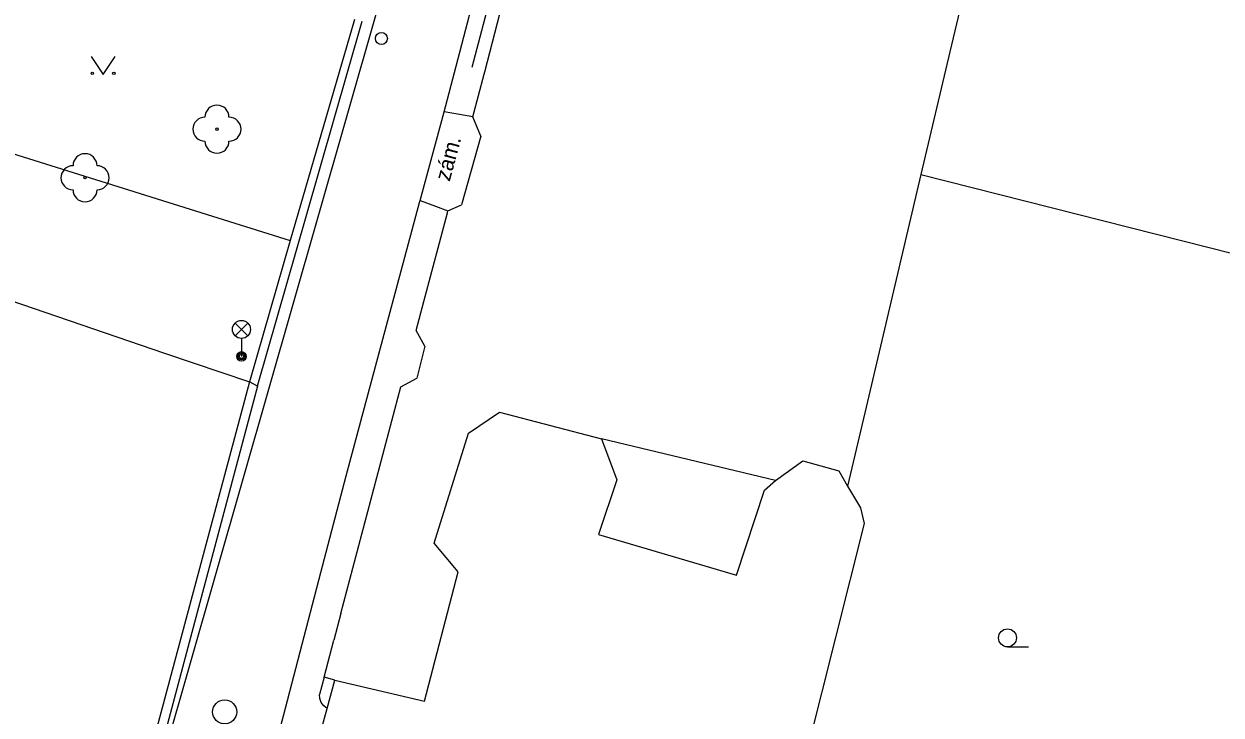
# Model space of a CAD drawing. Extents: x -600309 to -598967, y -1161267 to -1160292.
# Drawn here: x -600066.84 to -600017.03, y -1161093.74 to -1161065 of the extents above; entities that cross this region are included whole.
import ezdxf

# ---------------------------------------------------------------- set-up
doc = ezdxf.new("R2010")
doc.units = 0
for name, color, linetype in [('Level 10', 7, 'Continuous'), ('Level 11', 7, 'Continuous'), ('Level 22', 7, 'Continuous'), ('Level 27', 7, 'Continuous'), ('Level 31', 7, 'Continuous'), ('Level 33', 7, 'Continuous'), ('Level 36', 7, 'Continuous'), ('Level 40', 7, 'Continuous'), ('Level 5', 7, 'Continuous'), ('Level 51', 7, 'Continuous'), ('Level 54', 7, 'Continuous'), ('Level 7', 7, 'Continuous'), ('Level 8', 7, 'Continuous')]:
    doc.layers.add(name, color=color, linetype=linetype)

msp = doc.modelspace()

# ---------------------------------------------------------------- linework, layer by layer
at = {"layer": 'Level 10'}
for points in [[(-600049.36, -1161068.66), (-600048.8618, -1161066.7575), (-600045.11, -1161052.43), (-600044.93, -1161051.71), (-600043.29, -1161045.54), (-600043.16, -1161045.06), (-600039.19, -1161030.02), (-600039.02, -1161029.32), (-600036.88, -1161021.28), (-600036.71, -1161020.58), (-600034.3582, -1161011.7987), (-600029.87, -1160995.04), (-600029.54, -1160993.62), (-600029.33, -1160992.62)], [(-600052.17, -1161064.51), (-600054.64, -1161073.14)], [(-600050.36, -1161072.34), (-600049.36, -1161068.6599)], [(-600060.45, -1161107.85), (-600059.17, -1161105.08), (-600058.8447, -1161104.2356), (-600058.7, -1161103.86), (-600058.43, -1161102.7199), (-600056.04, -1161093.77), (-600054.487, -1161087.8088), (-600053.44, -1161083.79), (-600050.384, -1161072.428), (-600050.36, -1161072.34)], [(-600054.64, -1161073.14), (-600056.67, -1161080.21)], [(-600056.67, -1161080.21), (-600062.1112, -1161099.2307), (-600062.1599, -1161099.4)]]:
    msp.add_lwpolyline(points, dxfattribs=at)
at = {"layer": 'Level 11'}
for points in [[(-600028.23, -1160992.86), (-600028.68, -1160992.75), (-600028.95, -1160993.92), (-600029.25, -1160995.22), (-600036.2, -1161021.2), (-600036.23, -1161021.3), (-600038.47, -1161029.88), (-600038.5, -1161029.98), (-600042.64, -1161045.62), (-600042.67, -1161045.72), (-600044.41, -1161052.4), (-600044.44, -1161052.5), (-600048.21, -1161066.82)], [(-600072.68, -1161068.7199), (-600055.76, -1161074.01)], [(-600048.72, -1161068.77), (-600049.36, -1161068.6599)], [(-600048.1599, -1161068.86), (-600048.72, -1161068.77)], [(-600029.52, -1161071.27), (-600011.07, -1161075.93)], [(-600050.36, -1161072.34), (-600049.7189, -1161072.5777), (-600049.2, -1161072.77)], [(-600074.4, -1161074.11), (-600060.99, -1161078.69)], [(-600060.99, -1161078.69), (-600057.46, -1161079.89)], [(-600057.13, -1161080.06), (-600057.46, -1161079.89)], [(-600054.35, -1161092.17), (-600054.54, -1161092.88)], [(-600054.23, -1161093.4699), (-600054.37, -1161093.36), (-600054.4699, -1161093.2199), (-600054.53, -1161093.05), (-600054.54, -1161092.88)]]:
    msp.add_lwpolyline(points, dxfattribs=at)
at = {"layer": 'Level 22'}
for centre in [(-600058.81, -1161069.38), (-600064.3, -1161071.4)]:
    msp.add_circle(centre, 0.05, dxfattribs=at)
for centre, start, end in [((-600058.81, -1161068.88), 0, 180), ((-600059.31, -1161069.38), 90, 270), ((-600058.31, -1161069.38), 270, 90), ((-600058.81, -1161069.88), 180, 0), ((-600064.3, -1161070.9), 0, 180), ((-600064.8, -1161071.4), 90, 270), ((-600063.8, -1161071.4), 270, 90), ((-600064.3, -1161071.9), 180, 0)]:
    msp.add_arc(centre, 0.5, start, end, dxfattribs=at)
at = {"layer": 'Level 27'}
msp.add_circle((-600058.49, -1161093.61), 0.5, dxfattribs=at)
at = {"layer": 'Level 31'}
msp.add_circle((-600051.9699, -1161065.61), 0.25, dxfattribs=at)
at = {"layer": 'Level 33'}
for p, q in [((-600058.055, -1161077.97), (-600057.525, -1161077.44)), ((-600058.055, -1161077.44), (-600057.525, -1161077.97)), ((-600057.79, -1161078.08), (-600057.79, -1161078.83))]:
    msp.add_line(p, q, dxfattribs=at)
for centre, radius in [((-600057.79, -1161077.705), 0.375), ((-600057.79, -1161078.83), 0.2), ((-600057.79, -1161078.83), 0.1445), ((-600057.79, -1161078.83), 0.0876)]:
    msp.add_circle(centre, radius, dxfattribs=at)
at = {"layer": 'Level 36'}
msp.add_line((-600025.92, -1161090.905), (-600025.045, -1161090.905), dxfattribs=at)
msp.add_lwpolyline([(-600064.05, -1161066.36), (-600063.55, -1161067.11), (-600063.05, -1161066.36)], dxfattribs=at)
for centre, radius in [((-600064.0002, -1161067.0598), 0.05), ((-600063.1008, -1161067.0598), 0.05), ((-600025.9201, -1161090.5299), 0.375)]:
    msp.add_circle(centre, radius, dxfattribs=at)
at = {"layer": 'Level 5'}
for points in [[(-600048.35, -1161082.02), (-600047.06, -1161081.15)], [(-600047.06, -1161081.15), (-600042.81, -1161082.26)], [(-600049.77, -1161086.59), (-600048.35, -1161082.02)], [(-600042.81, -1161082.26), (-600042.18, -1161083.96)], [(-600035.57, -1161083.99), (-600034.43, -1161083.17)], [(-600034.43, -1161083.17), (-600032.94, -1161083.59)], [(-600032.94, -1161083.59), (-600032.57, -1161084.2199), (-600032.04, -1161085.12)], [(-600042.18, -1161083.96), (-600042.93, -1161086.24)], [(-600036.03, -1161084.39), (-600035.57, -1161083.99)], [(-600037.19, -1161087.92), (-600036.03, -1161084.39)], [(-600032.04, -1161085.12), (-600031.88, -1161085.78)], [(-600031.88, -1161085.78), (-600034.24, -1161095.14)], [(-600042.93, -1161086.24), (-600037.19, -1161087.92)], [(-600048.78, -1161087.79), (-600049.77, -1161086.59)], [(-600050.17, -1161093.1599), (-600048.78, -1161087.79)], [(-600054.23, -1161093.4699), (-600053.9099, -1161092.29)], [(-600053.9099, -1161092.29), (-600050.17, -1161093.1599)], [(-600054.6, -1161094.83), (-600054.23, -1161093.4699)]]:
    msp.add_lwpolyline(points, dxfattribs=at)
at = {"layer": 'Level 51'}
for points in [[(-600027.23, -1161061.55), (-600028.32, -1161066.17)], [(-600028.32, -1161066.17), (-600029.52, -1161071.27), (-600031.85, -1161081.18)], [(-600031.85, -1161081.18), (-600032.57, -1161084.2199)]]:
    msp.add_lwpolyline(points, dxfattribs=at)
at = {"layer": 'Level 54'}
msp.add_lwpolyline([(-600035.57, -1161083.99), (-600042.81, -1161082.26)], dxfattribs=at)
at = {"layer": 'Level 7'}
for points in [[(-600048.1599, -1161068.86), (-600047.7, -1161067.09), (-600047.67, -1161066.99), (-600045.87, -1161060.06)], [(-600052.79, -1161064.9), (-600055.12, -1161073.03), (-600057.12, -1161080.03)], [(-600053.09, -1161064.82), (-600055.76, -1161074.01)], [(-600047.83, -1161069.67), (-600048.1599, -1161068.86)], [(-600050.2, -1161076.54), (-600049.22, -1161072.86), (-600049.2, -1161072.77)], [(-600049.2, -1161072.77), (-600048.63, -1161072.53)], [(-600055.76, -1161074.01), (-600057.46, -1161079.89)], [(-600050.1599, -1161078.4), (-600050.52, -1161077.75), (-600050.2, -1161076.54)], [(-600053.6599, -1161089.52), (-600051.1599, -1161080.09), (-600050.5, -1161079.73)], [(-600057.46, -1161079.89), (-600061.77, -1161095.9699)], [(-600057.12, -1161080.03), (-600057.13, -1161080.06), (-600061.43, -1161096.18)], [(-600054.35, -1161092.17), (-600053.95, -1161090.62)], [(-600053.9099, -1161092.29), (-600054.35, -1161092.17)]]:
    msp.add_lwpolyline(points, dxfattribs=at)
at = {"layer": 'Level 8'}
for points in [[(-600047.83, -1161069.67), (-600048.63, -1161072.53)], [(-600050.1599, -1161078.4), (-600050.5, -1161079.73)], [(-600053.6599, -1161089.52), (-600053.95, -1161090.62)]]:
    msp.add_lwpolyline(points, dxfattribs=at)

# ---------------------------------------------------------------- texts
at = {"layer": 'Level 40'}
msp.add_text('zám.', height=0.65, rotation=74.91, dxfattribs=at).set_placement((-600049.13, -1161071.58))

doc.saveas('drawing.dxf')
